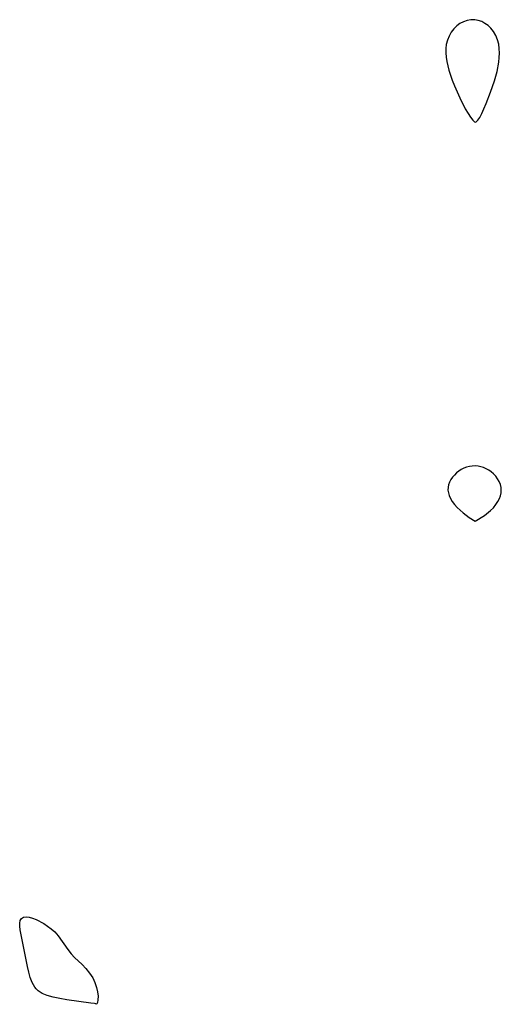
# Model space of a CAD drawing. Header units: metres. Extents: x 1073367 to 1082519, y 1569854 to 1574957.
# Tile 423 of 656: x 1076656 to 1076733, y 1574562 to 1574718. Entities that reach past the tile are written whole.
import ezdxf

# ---------------------------------------------------------------- set-up
doc = ezdxf.new("R2010")
doc.units = ezdxf.units.M
doc.layers.add('CGG_CurvaNivelLidar_v1', color=253, linetype='Continuous', lineweight=30)

msp = doc.modelspace()

# ---------------------------------------------------------------- linework, layer by layer
at = {"layer": 'CGG_CurvaNivelLidar_v1'}
for p, q in [((1076727.8132, 1574717.5487, 67.5), (1076727.2118, 1574717.4369, 67.5)), ((1076728.4164, 1574717.5551, 67.5), (1076727.8132, 1574717.5487, 67.5)), ((1076728.976, 1574717.4517, 67.5), (1076728.4164, 1574717.5551, 67.5)), ((1076725.0862, 1574716.1104, 67.5), (1076724.6827, 1574715.5656, 67.5)), ((1076725.5576, 1574716.5833, 67.5), (1076725.0862, 1574716.1104, 67.5)), ((1076726.0686, 1574716.9496, 67.5), (1076725.5576, 1574716.5833, 67.5)), ((1076726.6255, 1574717.2345, 67.5), (1076726.0686, 1574716.9496, 67.5)), ((1076727.2118, 1574717.4369, 67.5), (1076726.6255, 1574717.2345, 67.5)), ((1076729.5187, 1574717.2548, 67.5), (1076728.976, 1574717.4517, 67.5)), ((1076730.0364, 1574716.9788, 67.5), (1076729.5187, 1574717.2548, 67.5)), ((1076730.519, 1574716.6326, 67.5), (1076730.0364, 1574716.9788, 67.5)), ((1076730.9541, 1574716.2202, 67.5), (1076730.519, 1574716.6326, 67.5)), ((1076731.3835, 1574715.6651, 67.5), (1076730.9541, 1574716.2202, 67.5)), ((1076724.3471, 1574714.9665, 67.5), (1076724.0856, 1574714.3259, 67.5)), ((1076724.6827, 1574715.5656, 67.5), (1076724.3471, 1574714.9665, 67.5)), ((1076731.7356, 1574715.0433, 67.5), (1076731.3835, 1574715.6651, 67.5)), ((1076732.0107, 1574714.3718, 67.5), (1076731.7356, 1574715.0433, 67.5)), ((1076723.8365, 1574713.0002, 67.5), (1076723.835, 1574712.3311, 67.5)), ((1076723.9109, 1574713.6524, 67.5), (1076723.8365, 1574713.0002, 67.5)), ((1076724.0856, 1574714.3259, 67.5), (1076723.9109, 1574713.6524, 67.5)), ((1076732.2021, 1574713.6625, 67.5), (1076732.0107, 1574714.3718, 67.5)), ((1076732.2983, 1574712.9757, 67.5), (1076732.2021, 1574713.6625, 67.5)), ((1076732.3271, 1574712.2711, 67.5), (1076732.2983, 1574712.9757, 67.5)), ((1076723.835, 1574712.3311, 67.5), (1076723.8911, 1574711.6509, 67.5)), ((1076723.8911, 1574711.6509, 67.5), (1076723.9937, 1574710.964, 67.5)), ((1076732.2287, 1574710.8329, 67.5), (1076732.3011, 1574711.5551, 67.5)), ((1076732.3011, 1574711.5551, 67.5), (1076732.3271, 1574712.2711, 67.5)), ((1076723.9937, 1574710.964, 67.5), (1076724.3103, 1574709.5847, 67.5)), ((1076731.9588, 1574709.3725, 67.5), (1076732.2287, 1574710.8329, 67.5)), ((1076724.3103, 1574709.5847, 67.5), (1076724.8275, 1574707.9959, 67.5)), ((1076731.5436, 1574707.8603, 67.5), (1076731.9588, 1574709.3725, 67.5)), ((1076724.8275, 1574707.9959, 67.5), (1076725.1861, 1574707.093, 67.5)), ((1076725.1861, 1574707.093, 67.5), (1076726.029, 1574705.2016, 67.5)), ((1076730.9303, 1574706.0854, 67.5), (1076731.5436, 1574707.8603, 67.5)), ((1076726.029, 1574705.2016, 67.5), (1076726.9177, 1574703.4549, 67.5)), ((1076730.2296, 1574704.2749, 67.5), (1076730.9303, 1574706.0854, 67.5)), ((1076729.8779, 1574703.4475, 67.5), (1076730.2296, 1574704.2749, 67.5)), ((1076726.9177, 1574703.4549, 67.5), (1076727.354, 1574702.7076, 67.5)), ((1076727.354, 1574702.7076, 67.5), (1076727.7504, 1574702.1081, 67.5)), ((1076727.7504, 1574702.1081, 67.5), (1076728.0962, 1574701.6621, 67.5)), ((1076728.9039, 1574701.6575, 67.5), (1076729.2038, 1574702.1066, 67.5)), ((1076729.2038, 1574702.1066, 67.5), (1076729.5326, 1574702.713, 67.5)), ((1076729.5326, 1574702.713, 67.5), (1076729.8779, 1574703.4475, 67.5)), ((1076728.0962, 1574701.6621, 67.5), (1076728.3742, 1574701.3795, 67.5)), ((1076728.3742, 1574701.3795, 67.5), (1076728.5, 1574701.3189, 67.5)), ((1076728.5, 1574701.3189, 67.5), (1076728.6374, 1574701.3706, 67.5)), ((1076728.6374, 1574701.3706, 67.5), (1076728.9039, 1574701.6575, 67.5)), ((1076725.875, 1574646.1262, 67.5), (1076725.5154, 1574645.8358, 67.5)), ((1076726.2678, 1574646.3715, 67.5), (1076725.875, 1574646.1262, 67.5)), ((1076726.6869, 1574646.5746, 67.5), (1076726.2678, 1574646.3715, 67.5)), ((1076727.1242, 1574646.7377, 67.5), (1076726.6869, 1574646.5746, 67.5)), ((1076727.5737, 1574646.8596, 67.5), (1076727.1242, 1574646.7377, 67.5)), ((1076728.03, 1574646.9354, 67.5), (1076727.5737, 1574646.8596, 67.5)), ((1076728.4889, 1574646.9561, 67.5), (1076728.03, 1574646.9354, 67.5)), ((1076728.9365, 1574646.9154, 67.5), (1076728.4889, 1574646.9561, 67.5)), ((1076729.3793, 1574646.8217, 67.5), (1076728.9365, 1574646.9154, 67.5)), ((1076729.8135, 1574646.6838, 67.5), (1076729.3793, 1574646.8217, 67.5)), ((1076730.2345, 1574646.5065, 67.5), (1076729.8135, 1574646.6838, 67.5)), ((1076730.6366, 1574646.2913, 67.5), (1076730.2345, 1574646.5065, 67.5)), ((1076731.0126, 1574646.0367, 67.5), (1076730.6366, 1574646.2913, 67.5)), ((1076731.3977, 1574645.6995, 67.5), (1076731.0126, 1574646.0367, 67.5)), ((1076724.4291, 1574644.3906, 67.5), (1076724.2708, 1574643.9884, 67.5)), ((1076724.6415, 1574644.7806, 67.5), (1076724.4291, 1574644.3906, 67.5)), ((1076724.8972, 1574645.155, 67.5), (1076724.6415, 1574644.7806, 67.5)), ((1076725.1895, 1574645.509, 67.5), (1076724.8972, 1574645.155, 67.5)), ((1076725.5154, 1574645.8358, 67.5), (1076725.1895, 1574645.509, 67.5)), ((1076731.7407, 1574645.3206, 67.5), (1076731.3977, 1574645.6995, 67.5)), ((1076732.0411, 1574644.911, 67.5), (1076731.7407, 1574645.3206, 67.5)), ((1076732.2931, 1574644.4785, 67.5), (1076732.0411, 1574644.911, 67.5)), ((1076732.4856, 1574644.0283, 67.5), (1076732.2931, 1574644.4785, 67.5)), ((1076724.1826, 1574643.5763, 67.5), (1076724.1798, 1574643.1414, 67.5)), ((1076724.1798, 1574643.1414, 67.5), (1076724.2536, 1574642.7014, 67.5)), ((1076724.2708, 1574643.9884, 67.5), (1076724.1826, 1574643.5763, 67.5)), ((1076732.6003, 1574643.5633, 67.5), (1076732.4856, 1574644.0283, 67.5)), ((1076732.5753, 1574642.6864, 67.5), (1076732.6221, 1574643.1279, 67.5)), ((1076732.6221, 1574643.1279, 67.5), (1076732.6003, 1574643.5633, 67.5)), ((1076724.2536, 1574642.7014, 67.5), (1076724.3878, 1574642.2604, 67.5)), ((1076724.3878, 1574642.2604, 67.5), (1076724.5722, 1574641.821, 67.5)), ((1076724.5722, 1574641.821, 67.5), (1076724.8422, 1574641.3512, 67.5)), ((1076724.8422, 1574641.3512, 67.5), (1076725.2048, 1574640.8558, 67.5)), ((1076731.7625, 1574640.8353, 67.5), (1076732.0883, 1574641.3288, 67.5)), ((1076732.0883, 1574641.3288, 67.5), (1076732.323, 1574641.8008, 67.5)), ((1076732.323, 1574641.8008, 67.5), (1076732.4733, 1574642.2431, 67.5)), ((1076732.4733, 1574642.2431, 67.5), (1076732.5753, 1574642.6864, 67.5)), ((1076725.2048, 1574640.8558, 67.5), (1076725.6438, 1574640.3616, 67.5)), ((1076725.6438, 1574640.3616, 67.5), (1076726.5955, 1574639.5106, 67.5)), ((1076729.9416, 1574639.1236, 67.5), (1076730.9074, 1574639.9016, 67.5)), ((1076730.9074, 1574639.9016, 67.5), (1076731.3577, 1574640.3469, 67.5)), ((1076731.3577, 1574640.3469, 67.5), (1076731.7625, 1574640.8353, 67.5)), ((1076726.5955, 1574639.5106, 67.5), (1076727.5342, 1574638.8192, 67.5)), ((1076727.5342, 1574638.8192, 67.5), (1076728.5, 1574638.193, 67.5)), ((1076728.5, 1574638.193, 67.5), (1076729.9416, 1574639.1236, 67.5)), ((1076656.3718, 1574574.1296, 67), (1076656.3757, 1574574.6352, 67)), ((1076656.3757, 1574574.6352, 67), (1076656.4635, 1574575.0565, 67)), ((1076656.4635, 1574575.0565, 67), (1076656.6562, 1574575.3654, 67)), ((1076656.6562, 1574575.3654, 67), (1076656.9718, 1574575.5395, 67)), ((1076656.9718, 1574575.5395, 67), (1076657.3868, 1574575.5912, 67)), ((1076657.3868, 1574575.5912, 67), (1076657.8727, 1574575.5398, 67)), ((1076657.8727, 1574575.5398, 67), (1076658.4054, 1574575.3981, 67)), ((1076658.4054, 1574575.3981, 67), (1076658.9707, 1574575.1744, 67)), ((1076658.9707, 1574575.1744, 67), (1076660.171, 1574574.5471, 67)), ((1076660.171, 1574574.5471, 67), (1076660.7831, 1574574.1602, 67)), ((1076656.4357, 1574573.5622, 67), (1076656.3718, 1574574.1296, 67)), ((1076657.5872, 1574567.741, 67), (1076656.4357, 1574573.5622, 67)), ((1076660.7831, 1574574.1602, 67), (1076661.3724, 1574573.7254, 67)), ((1076661.3724, 1574573.7254, 67), (1076661.9206, 1574573.2346, 67)), ((1076661.9206, 1574573.2346, 67), (1076662.4899, 1574572.5873, 67)), ((1076662.4899, 1574572.5873, 67), (1076664.0048, 1574570.4326, 67)), ((1076664.0048, 1574570.4326, 67), (1076664.5469, 1574569.7463, 67)), ((1076664.5469, 1574569.7463, 67), (1076665.0681, 1574569.2013, 67)), ((1076665.0681, 1574569.2013, 67), (1076666.2431, 1574568.0936, 67)), ((1076666.2431, 1574568.0936, 67), (1076666.861, 1574567.4386, 67)), ((1076657.796, 1574566.8532, 67), (1076657.5872, 1574567.741, 67)), ((1076658.0439, 1574566.003, 67), (1076657.796, 1574566.8532, 67)), ((1076666.861, 1574567.4386, 67), (1076667.4406, 1574566.7183, 67)), ((1076667.4406, 1574566.7183, 67), (1076667.938, 1574565.9388, 67)), ((1076658.3525, 1574565.2119, 67), (1076658.0439, 1574566.003, 67)), ((1076658.7516, 1574564.5086, 67), (1076658.3525, 1574565.2119, 67)), ((1076667.938, 1574565.9388, 67), (1076668.2879, 1574565.1992, 67)), ((1076668.2879, 1574565.1992, 67), (1076668.5417, 1574564.4547, 67)), ((1076658.9921, 1574564.2067, 67), (1076658.7516, 1574564.5086, 67)), ((1076659.303, 1574563.9073, 67), (1076658.9921, 1574564.2067, 67)), ((1076659.9123, 1574563.5028, 67), (1076659.303, 1574563.9073, 67)), ((1076660.7147, 1574563.1691, 67), (1076659.9123, 1574563.5028, 67)), ((1076668.5417, 1574564.4547, 67), (1076668.7025, 1574563.7399, 67)), ((1076668.7025, 1574563.7399, 67), (1076668.7745, 1574563.0888, 67)), ((1076661.6723, 1574562.8938, 67), (1076660.7147, 1574563.1691, 67)), ((1076662.7303, 1574562.6673, 67), (1076661.6723, 1574562.8938, 67)), ((1076663.8342, 1574562.4804, 67), (1076662.7303, 1574562.6673, 67)), ((1076667.6545, 1574561.9813, 67), (1076663.8342, 1574562.4804, 67)), ((1076668.2012, 1574561.8914, 67), (1076667.6545, 1574561.9813, 67)), ((1076668.4402, 1574561.8294, 67), (1076668.2012, 1574561.8914, 67)), ((1076668.5, 1574561.7745, 67), (1076668.4402, 1574561.8294, 67)), ((1076668.5926, 1574561.8493, 67), (1076668.5, 1574561.7745, 67)), ((1076668.6822, 1574562.0665, 67), (1076668.5926, 1574561.8493, 67)), ((1076668.7583, 1574562.4573, 67), (1076668.6822, 1574562.0665, 67)), ((1076668.7745, 1574563.0888, 67), (1076668.7583, 1574562.4573, 67))]:
    msp.add_line(p, q, dxfattribs=at)

doc.saveas('drawing.dxf')
